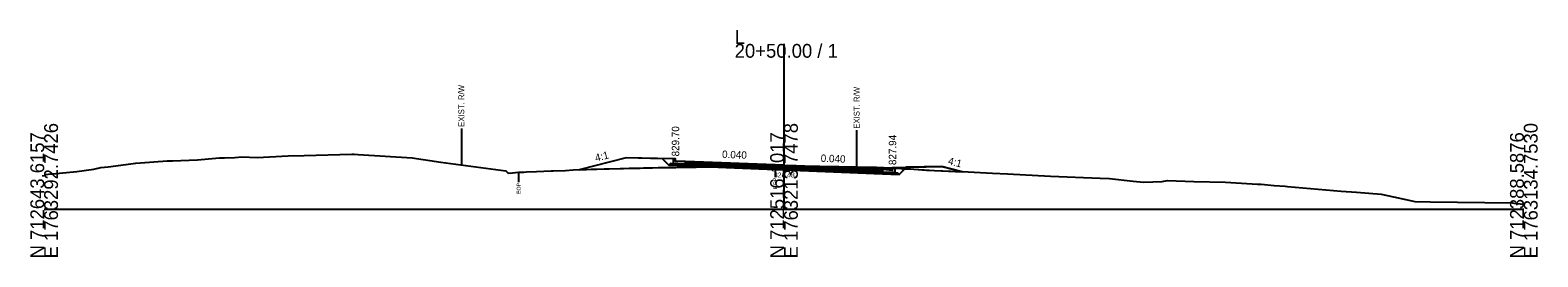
# Model space of a CAD drawing. Extents: x -26 to 5303, y -10 to 9578.
# Drawn here: x 997.2 to 1302.8, y 490.3 to 536.3 of the extents above; entities that cross this region are included whole.
import ezdxf

# ---------------------------------------------------------------- set-up
doc = ezdxf.new("R2010")
doc.units = 0
for name, color, linetype in [('Default', 7, 'Continuous'), ('Exist Cross Section Cell', 7, 'Continuous'), ('Exist XS Ground Line', 7, 'Continuous'), ('Old_Level_10', 7, 'Continuous'), ('Old_Level_3', 7, 'Continuous'), ('Prop CMT Conc Surface', 7, 'Continuous'), ('Prop CMT Concrete Structures', 7, 'Continuous'), ('Prop CMT Pvmt Course 1', 7, 'Continuous'), ('Prop CMT Pvmt Course 1 CG', 7, 'Continuous'), ('Prop CMT Pvmt Course 2', 7, 'Continuous'), ('Prop CMT Pvmt Course 3', 7, 'Continuous'), ('Prop CMT Pvmt Surface', 7, 'Continuous'), ('Prop CMT Slope Grass', 7, 'Continuous'), ('Prop CMT Subgrade Earthwork', 7, 'Continuous'), ('Prop XS Earthwork Shape', 7, 'Continuous'), ('Prop XS Hydro Elevations', 7, 'Continuous'), ('Prop XS SE Text', 7, 'Continuous'), ('Prop XS Side Slope Text', 7, 'Continuous'), ('Prop XS Wedging', 7, 'Continuous')]:
    doc.layers.add(name, color=color, linetype=linetype)

msp = doc.modelspace()

# ---------------------------------------------------------------- linework, layer by layer
at = {"layer": 'Exist Cross Section Cell'}
for p, q in [((1150, 500), (1150, 533.53)), ((1000, 500), (1150, 500)), ((1150, 500), (1300, 500))]:
    msp.add_line(p, q, dxfattribs=at)
at = {"layer": 'Exist XS Ground Line'}
msp.add_lwpolyline([(1000, 507.04), (1000.41, 507.05), (1001.29, 507.16), (1001.67, 507.19), (1006.62, 507.66), (1010.06, 508.12), (1011.46, 508.42), (1012.98, 508.56), (1018.59, 509.3), (1019.51, 509.4), (1024.92, 509.79), (1025.99, 509.82), (1031.11, 509.99), (1035.52, 510.39), (1036.53, 510.41), (1038.69, 510.45), (1040.06, 510.61), (1043.18, 510.46), (1049.49, 510.85), (1052.72, 510.88), (1062.39, 511.18), (1062.87, 511.16), (1063.66, 511.11), (1074.64, 510.38), (1080.44, 509.54), (1093.62, 507.76), (1094.1, 507.3), (1094.94, 507.37), (1096.2, 507.49), (1097.23, 507.52), (1097.78, 507.55), (1099.83, 507.62), (1102.77, 507.79), (1103.17, 507.8), (1105.71, 507.86), (1107.27, 507.95), (1108.65, 508.01), (1110.9, 508.08), (1111.59, 508.11), (1112.02, 508.12), (1114.54, 508.21), (1116.77, 508.25), (1117.48, 508.26), (1118.63, 508.29), (1120.42, 508.32), (1121.51, 508.35), (1123.36, 508.4), (1124.47, 508.42), (1126.36, 508.44), (1129.24, 508.49), (1131.01, 508.51), (1132.18, 508.53), (1133.55, 508.56), (1135.36, 508.57), (1135.75, 508.58), (1138.06, 508.65), (1140.5, 508.6), (1141, 508.59), (1141.82, 508.59), (1143.94, 508.6), (1145.25, 508.59), (1146.26, 508.57), (1146.77, 508.57), (1148.19, 508.53), (1150.18, 508.42), (1150.73, 508.87), (1157.27, 508.74), (1168.76, 508.53), (1176.33, 508.1), (1180.52, 507.87), (1187.34, 507.56), (1192.29, 507.33), (1195.33, 507.19), (1204.05, 506.67), (1214.12, 506.29), (1215.99, 506.2), (1220.79, 505.66), (1222.9, 505.44), (1226.66, 505.63), (1227.76, 505.78), (1233.07, 505.64), (1239.52, 505.44), (1245.99, 505.1), (1246.76, 505.04), (1249.4, 504.82), (1251.58, 504.64), (1252.08, 504.6), (1262.97, 503.66), (1266.1, 503.45), (1271.05, 503.02), (1276.06, 501.96), (1277.88, 501.56), (1281, 501.46), (1297.64, 501.25), (1297.98, 501.24), (1298.53, 501.16), (1300, 501.03)], dxfattribs=at)
at = {"layer": 'Old_Level_10'}
for p, q in [((1084.58, 516.38), (1084.58, 508.98)), ((1164.73, 516), (1164.73, 508.6)), ((1096.2, 507.49), (1096.2, 505.44)), ((1148.19, 508.53), (1148.19, 506.48))]:
    msp.add_line(p, q, dxfattribs=at)
at = {"layer": 'Prop CMT Conc Surface'}
for points in [[(1128, 509.7), (1128, 510.2), (1127.5, 510.2)], [(1130, 509.7), (1128, 509.7)], [(1170, 508.1), (1172, 507.94)], [(1172, 507.94), (1172, 508.44), (1172.5, 508.44)]]:
    msp.add_lwpolyline(points, dxfattribs=at)
at = {"layer": 'Prop CMT Concrete Structures'}
for points in [[(1130, 509.7), (1128, 509.7), (1128, 510.2), (1127.5, 510.2)], [(1127.5, 510.2), (1127.5, 509.22), (1130, 509.12)], [(1130, 509.12), (1130, 509.7)], [(1170, 508.1), (1172, 507.94), (1172, 508.44), (1172.5, 508.44)], [(1172.5, 508.44), (1172.5, 507.42), (1170, 507.52)], [(1170, 507.52), (1170, 508.1)]]:
    msp.add_lwpolyline(points, dxfattribs=at)
at = {"layer": 'Prop CMT Pvmt Course 1'}
for points in [[(1150, 508.9), (1130, 509.7)], [(1130, 509.7), (1130, 509.45)], [(1130, 509.45), (1148.19, 508.72)], [(1148.19, 508.72), (1148.19, 508.72)], [(1148.19, 508.72), (1150, 508.65)], [(1150, 508.65), (1150, 508.9)], [(1150, 508.9), (1170, 508.1)], [(1150, 508.65), (1150, 508.65), (1150, 508.65)], [(1170, 507.85), (1150, 508.65)], [(1170, 508.1), (1170, 507.85)]]:
    msp.add_lwpolyline(points, dxfattribs=at)
msp.add_lwpolyline([(1150, 508.65), (1150, 508.65), (1150, 508.65), (1150, 508.65)], close=True, dxfattribs=at)
at = {"layer": 'Prop CMT Pvmt Course 1 CG'}
for points in [[(1130, 509.12), (1127, 509.24), (1126.68, 508.92)], [(1126.68, 508.92), (1130, 508.78)], [(1130, 508.78), (1130, 509.12)], [(1170, 507.52), (1173, 507.4), (1173.35, 507.05)], [(1170, 507.18), (1170, 507.52)], [(1173.35, 507.05), (1170, 507.18)]]:
    msp.add_lwpolyline(points, dxfattribs=at)
at = {"layer": 'Prop CMT Pvmt Course 2'}
for points in [[(1148.19, 508.72), (1130, 509.45)], [(1130, 509.45), (1130, 509.12)], [(1130, 509.12), (1148.19, 508.39)], [(1148.19, 508.39), (1148.19, 508.72)], [(1150, 508.32), (1150, 508.65)], [(1150, 508.65), (1170, 507.85)], [(1170, 507.52), (1150, 508.32)], [(1170, 507.85), (1170, 507.52)]]:
    msp.add_lwpolyline(points, dxfattribs=at)
at = {"layer": 'Prop CMT Pvmt Course 3'}
for points in [[(1148.19, 508.39), (1130, 509.12)], [(1130, 509.12), (1130, 508.78)], [(1130, 508.78), (1148.19, 508.06)], [(1148.19, 508.06), (1148.19, 508.39)], [(1150, 508.32), (1170, 507.52)], [(1150, 507.98), (1150, 508.32)], [(1170, 507.18), (1150, 507.98)], [(1170, 507.52), (1170, 507.18)]]:
    msp.add_lwpolyline(points, dxfattribs=at)
at = {"layer": 'Prop CMT Pvmt Surface'}
for points in [[(1150, 508.9), (1130, 509.7)], [(1150, 508.9), (1170, 508.1)]]:
    msp.add_lwpolyline(points, dxfattribs=at)
at = {"layer": 'Prop CMT Slope Grass'}
for points in [[(1127.5, 510.2), (1118, 510.39), (1108.44, 508)], [(1172.5, 508.44), (1182, 508.63), (1186.21, 507.58)]]:
    msp.add_lwpolyline(points, dxfattribs=at)
at = {"layer": 'Prop CMT Subgrade Earthwork'}
msp.add_line((1148.19, 508.06), (1150, 507.98), dxfattribs=at)
for points in [[(1130, 508.78), (1126.68, 508.92), (1125.35, 510.24)], [(1148.19, 508.06), (1130, 508.78)], [(1150, 507.98), (1170, 507.18)], [(1170, 507.18), (1173.35, 507.05), (1174.78, 508.49)]]:
    msp.add_lwpolyline(points, dxfattribs=at)
at = {"layer": 'Prop XS Earthwork Shape'}
for points in [[(1113.57, 508.18), (1114.54, 508.21), (1116.77, 508.25), (1117.48, 508.26), (1118.63, 508.29), (1120.42, 508.32), (1120.84, 508.34), (1121.51, 508.35), (1123.36, 508.4), (1126.3, 508.44), (1128.1, 508.47), (1129.24, 508.49), (1129.92, 508.5), (1131.01, 508.51), (1131.73, 508.52), (1132.18, 508.53), (1133.55, 508.56), (1135.12, 508.56), (1135.35, 508.57), (1130, 508.78), (1126.68, 508.92), (1125.35, 510.24), (1118, 510.39), (1108.44, 508), (1108.65, 508.01), (1109.94, 508.05), (1111.59, 508.11), (1112.02, 508.12)], [(1111.59, 508.11), (1112.02, 508.12), (1113.57, 508.18), (1114.54, 508.21), (1116.77, 508.25), (1117.48, 508.26), (1118.63, 508.29), (1120.42, 508.32), (1120.84, 508.34), (1121.51, 508.35), (1123.36, 508.4), (1126.3, 508.44), (1128.1, 508.47), (1129.24, 508.49), (1129.92, 508.5), (1131.01, 508.51), (1131.73, 508.52), (1132.18, 508.53), (1133.55, 508.56), (1135.12, 508.56), (1135.35, 508.57), (1130, 508.78), (1126.68, 508.92), (1125.35, 510.24), (1118, 510.39), (1108.44, 508), (1108.65, 508.01), (1109.94, 508.05)], [(1150.18, 508.42), (1150.73, 508.87), (1170, 508.1), (1172, 507.94), (1172, 508.35), (1174.5, 508.21), (1173.35, 507.05), (1170, 507.18), (1150, 507.98), (1148.19, 508.06), (1135.35, 508.57), (1135.75, 508.58), (1137.18, 508.66), (1138.06, 508.65), (1139, 508.64), (1140.5, 508.6), (1141, 508.59), (1142.63, 508.62), (1143.94, 508.6), (1144.44, 508.59), (1145.25, 508.59), (1146.26, 508.57), (1146.77, 508.57), (1148.19, 508.53)], [(1168.76, 508.53), (1171.66, 508.37), (1172, 508.35), (1172, 507.94), (1170, 508.1), (1150.73, 508.87), (1157.27, 508.74)], [(1171.66, 508.37), (1172, 508.35), (1172, 507.94), (1170, 508.1), (1150.73, 508.87), (1157.27, 508.74), (1168.76, 508.53)], [(1174.5, 508.21), (1176.33, 508.1), (1178.92, 507.92), (1180.52, 507.87), (1186.18, 507.58), (1186.21, 507.58), (1182, 508.63), (1174.78, 508.49)], [(1176.33, 508.1), (1178.92, 507.92), (1180.52, 507.87), (1186.18, 507.58), (1186.21, 507.58), (1182, 508.63), (1174.78, 508.49), (1174.5, 508.21)]]:
    msp.add_lwpolyline(points, close=True, dxfattribs=at)
at = {"layer": 'Prop XS Wedging'}
for points in [[(1130, 508.5), (1130, 509.45), (1131.01, 509.41), (1131.73, 509.38), (1132.18, 509.36), (1133.55, 509.31), (1135.12, 509.25), (1135.75, 509.22), (1137.18, 509.16), (1138.06, 509.13), (1139, 509.09), (1140.5, 509.03), (1141, 509.01), (1142.63, 508.95), (1143.94, 508.89), (1144.44, 508.87), (1145.25, 508.84), (1146.26, 508.8), (1146.77, 508.78), (1148.19, 508.72), (1148.19, 508.53), (1146.77, 508.57), (1146.26, 508.57), (1145.25, 508.59), (1144.44, 508.59), (1143.94, 508.6), (1142.63, 508.62), (1141, 508.6), (1140.5, 508.6), (1139, 508.64), (1138.06, 508.65), (1137.18, 508.66), (1135.75, 508.58), (1135.12, 508.56), (1133.55, 508.56), (1132.18, 508.53), (1131.73, 508.52), (1131.01, 508.51)], [(1130, 508.5), (1130, 509.45), (1131.01, 509.41), (1131.73, 509.38), (1132.18, 509.36), (1133.55, 509.31), (1135.12, 509.25), (1135.75, 509.22), (1137.18, 509.16), (1138.06, 509.13), (1139, 509.09), (1140.5, 509.03), (1141, 509.01), (1142.63, 508.95), (1143.94, 508.89), (1144.44, 508.87), (1145.25, 508.84), (1146.26, 508.8), (1146.77, 508.78), (1147.16, 508.76), (1147.37, 508.55), (1146.77, 508.57), (1146.26, 508.57), (1145.25, 508.59), (1144.44, 508.59), (1143.94, 508.6), (1142.63, 508.62), (1141, 508.6), (1140.5, 508.6), (1139, 508.64), (1138.06, 508.65), (1137.18, 508.66), (1135.75, 508.58), (1135.12, 508.56), (1133.55, 508.56), (1132.18, 508.53), (1131.73, 508.52), (1131.01, 508.51)], [(1130, 508.5), (1130, 509.12), (1131.01, 509.08), (1131.73, 509.05), (1132.18, 509.03), (1133.55, 508.98), (1135.12, 508.92), (1135.75, 508.89), (1136.38, 508.87), (1136.61, 508.63), (1135.75, 508.58), (1135.12, 508.56), (1133.55, 508.56), (1132.18, 508.53), (1131.73, 508.52), (1131.01, 508.51)]]:
    msp.add_lwpolyline(points, close=True, dxfattribs=at)

# ---------------------------------------------------------------- texts
at = {"layer": 'Default'}
msp.add_text('-', height=0.0001, dxfattribs=at).set_placement((1000, 500))
at = {"layer": 'Exist Cross Section Cell'}
for s, p in [('L', (1140, 533.53)), ('20+50.00 / 1', (1140, 530.73))]:
    msp.add_text(s, height=2.8, dxfattribs=at).set_placement(p)
for s, p in [('E 1763292.7426', (1002.8, 490)), ('E 1763213.7478', (1152.8, 490)), ('E 1763134.7530', (1302.8, 490)), ('N 712643.6157', (1000, 490)), ('N 712516.1017', (1150, 490)), ('N 712388.5876', (1300, 490))]:
    msp.add_text(s, height=2.8, rotation=90, dxfattribs=at).set_placement(p)
at = {"layer": 'Old_Level_10'}
for s, height, p in [('EXIST. R/W', 1.181, (1085.17, 516.69)), ('EXIST. R/W', 1.181, (1165.32, 516.31)), ('EOP', 0.787, (1096.6, 503.04)), ('EOP', 0.787, (1148.59, 504.08))]:
    msp.add_text(s, height=height, rotation=90, dxfattribs=at).set_placement(p)
at = {"layer": 'Old_Level_3'}
msp.add_text('828.43', height=1, dxfattribs=at).set_placement((1147.95, 506.43))
at = {"layer": 'Prop XS Hydro Elevations'}
for s, p in [('829.70', (1128.75, 510.7)), ('827.94', (1172.75, 508.94))]:
    msp.add_text(s, height=1.5, rotation=90, dxfattribs=at).set_placement(p)
at = {"layer": 'Prop XS SE Text'}
for p in [(1137.42, 510.41), (1157.42, 509.61)]:
    msp.add_text('0.040', height=1.5, rotation=357.7094, dxfattribs=at).set_placement(p)
at = {"layer": 'Prop XS Side Slope Text'}
for rotation, p in [(14.0362, (1111.88, 509.64)), (345.9638, (1183.14, 509.12))]:
    msp.add_text('4:1', height=1.5, rotation=rotation, dxfattribs=at).set_placement(p)

doc.saveas('drawing.dxf')
